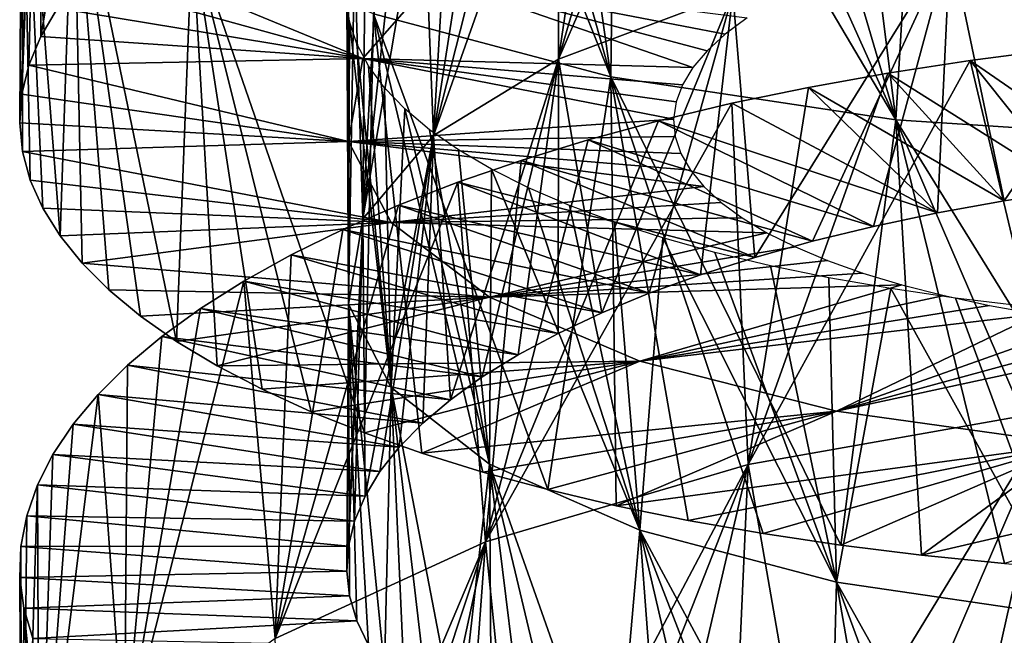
# Model space of a CAD drawing. Header units: millimetres. Extents: x -161 to 161, y -94 to 1149.
# Tile 811 of 1056: x 37.5 to 41.11, y 415.46 to 417.72. Entities that reach past the tile are written whole.
import ezdxf

# ---------------------------------------------------------------- set-up
doc = ezdxf.new("R2010")
doc.units = ezdxf.units.MM
doc.header["$LTSCALE"] = 81.481481
for name, color, linetype in [('68', 7, 'CONTINUOUS'), ('69', 7, 'CONTINUOUS'), ('70', 7, 'CONTINUOUS'), ('81', 7, 'CONTINUOUS')]:
    doc.layers.add(name, color=color, linetype=linetype)

msp = doc.modelspace()

# ---------------------------------------------------------------- linework, layer by layer
at = {"layer": '68', "color": 7, "linetype": 'CONTINUOUS', "true_color": 0xaaaaaa}
for points in [[(37.7176, 417.8683, -8.4067), (37.8136, 417.9702, -8.7342), (38.7593, 417.5797, -7.5451), (37.7176, 417.8683, -8.4067)], [(38.7593, 417.5797, -7.5451), (37.8136, 417.9702, -8.7342), (39.0191, 417.8765, -8.5855), (38.7593, 417.5797, -7.5451)], [(38.7593, 417.5797, -7.5451), (39.0191, 417.8765, -8.5855), (39.9706, 417.5467, -7.5333), (38.7593, 417.5797, -7.5451)], [(39.9706, 417.5467, -7.5333), (39.0191, 417.8765, -8.5855), (40.0229, 417.6087, -7.7833), (39.9706, 417.5467, -7.5333)], [(40.0229, 417.6087, -7.7833), (39.0191, 417.8765, -8.5855), (40.0893, 417.6695, -8.0303), (40.0229, 417.6087, -7.7833)], [(40.0893, 417.6695, -8.0303), (39.0191, 417.8765, -8.5855), (40.1697, 417.7289, -8.2734), (40.0893, 417.6695, -8.0303)], [(37.6388, 417.765, -8.0749), (37.7176, 417.8683, -8.4067), (38.7593, 417.5797, -7.5451), (37.6388, 417.765, -8.0749)], [(37.5775, 417.6605, -7.7397), (37.6388, 417.765, -8.0749), (38.7593, 417.5797, -7.5451), (37.5775, 417.6605, -7.7397)], [(37.5338, 417.5553, -7.4017), (37.5775, 417.6605, -7.7397), (38.7593, 417.5797, -7.5451), (37.5338, 417.5553, -7.4017)], [(38.7066, 417.2749, -6.4761), (37.5338, 417.5553, -7.4017), (38.7593, 417.5797, -7.5451), (38.7066, 417.2749, -6.4761)], [(38.7066, 417.2749, -6.4761), (38.7593, 417.5797, -7.5451), (39.9001, 417.3575, -6.7704), (38.7066, 417.2749, -6.4761)], [(39.9001, 417.3575, -6.7704), (38.7593, 417.5797, -7.5451), (39.909, 417.4208, -7.0261), (39.9001, 417.3575, -6.7704)], [(39.909, 417.4208, -7.0261), (38.7593, 417.5797, -7.5451), (39.9326, 417.484, -7.2806), (39.909, 417.4208, -7.0261)], [(39.9326, 417.484, -7.2806), (38.7593, 417.5797, -7.5451), (39.9706, 417.5467, -7.5333), (39.9326, 417.484, -7.2806)], [(37.5079, 417.4496, -7.0619), (37.5338, 417.5553, -7.4017), (38.7066, 417.2749, -6.4761), (37.5079, 417.4496, -7.0619)], [(37.5, 417.3439, -6.7212), (37.5079, 417.4496, -7.0619), (38.7066, 417.2749, -6.4761), (37.5, 417.3439, -6.7212)], [(37.5103, 417.2387, -6.3805), (37.5, 417.3439, -6.7212), (38.7066, 417.2749, -6.4761), (37.5103, 417.2387, -6.3805)], [(39.906, 417.2944, -6.5145), (38.7066, 417.2749, -6.4761), (39.9001, 417.3575, -6.7704), (39.906, 417.2944, -6.5145)], [(39.9265, 417.232, -6.2595), (38.7066, 417.2749, -6.4761), (39.906, 417.2944, -6.5145), (39.9265, 417.232, -6.2595)], [(38.8638, 416.978, -5.4147), (37.5103, 417.2387, -6.3805), (38.7066, 417.2749, -6.4761), (38.8638, 416.978, -5.4147)], [(38.8638, 416.978, -5.4147), (38.7066, 417.2749, -6.4761), (40.0108, 417.1104, -5.7552), (38.8638, 416.978, -5.4147)], [(40.0108, 417.1104, -5.7552), (38.7066, 417.2749, -6.4761), (39.9615, 417.1705, -6.0062), (40.0108, 417.1104, -5.7552)], [(39.9615, 417.1705, -6.0062), (38.7066, 417.2749, -6.4761), (39.9265, 417.232, -6.2595), (39.9615, 417.1705, -6.0062)], [(37.5386, 417.1342, -6.0408), (37.5103, 417.2387, -6.3805), (38.8638, 416.978, -5.4147), (37.5386, 417.1342, -6.0408)], [(37.5846, 417.0308, -5.7028), (37.5386, 417.1342, -6.0408), (38.8638, 416.978, -5.4147), (37.5846, 417.0308, -5.7028)], [(40.0742, 417.0518, -5.5072), (38.8638, 416.978, -5.4147), (40.0108, 417.1104, -5.7552), (40.0742, 417.0518, -5.5072)], [(40.1514, 416.995, -5.2629), (38.8638, 416.978, -5.4147), (40.0742, 417.0518, -5.5072), (40.1514, 416.995, -5.2629)], [(37.6482, 416.9289, -5.3673), (37.5846, 417.0308, -5.7028), (38.8638, 416.978, -5.4147), (37.6482, 416.9289, -5.3673)], [(37.7292, 416.8287, -5.0348), (37.6482, 416.9289, -5.3673), (38.8638, 416.978, -5.4147), (37.7292, 416.8287, -5.0348)], [(39.2242, 416.7046, -4.3973), (37.7292, 416.8287, -5.0348), (38.8638, 416.978, -5.4147), (39.2242, 416.7046, -4.3973)], [(40.2425, 416.9404, -5.0228), (38.8638, 416.978, -5.4147), (40.1514, 416.995, -5.2629), (40.2425, 416.9404, -5.0228)], [(39.2242, 416.7046, -4.3973), (38.8638, 416.978, -5.4147), (40.2425, 416.9404, -5.0228), (39.2242, 416.7046, -4.3973)], [(40.3469, 416.8884, -4.788), (39.2242, 416.7046, -4.3973), (40.2425, 416.9404, -5.0228), (40.3469, 416.8884, -4.788)], [(40.4645, 416.8391, -4.559), (39.2242, 416.7046, -4.3973), (40.3469, 416.8884, -4.788), (40.4645, 416.8391, -4.559)], [(37.8276, 416.7306, -4.7062), (37.7292, 416.8287, -5.0348), (39.2242, 416.7046, -4.3973), (37.8276, 416.7306, -4.7062)], [(40.5949, 416.7928, -4.336), (39.2242, 416.7046, -4.3973), (40.4645, 416.8391, -4.559), (40.5949, 416.7928, -4.336)], [(40.7378, 416.7496, -4.1196), (39.2242, 416.7046, -4.3973), (40.5949, 416.7928, -4.336), (40.7378, 416.7496, -4.1196)], [(39.7758, 416.4696, -3.4587), (39.2242, 416.7046, -4.3973), (40.7378, 416.7496, -4.1196), (39.7758, 416.4696, -3.4587)], [(40.8929, 416.7099, -3.9103), (39.7758, 416.4696, -3.4587), (40.7378, 416.7496, -4.1196), (40.8929, 416.7099, -3.9103)], [(37.9431, 416.6349, -4.3823), (37.8276, 416.7306, -4.7062), (39.2242, 416.7046, -4.3973), (37.9431, 416.6349, -4.3823)], [(38.0756, 416.5421, -4.0641), (37.9431, 416.6349, -4.3823), (39.2242, 416.7046, -4.3973), (38.0756, 416.5421, -4.0641)], [(38.2247, 416.4525, -3.7525), (38.0756, 416.5421, -4.0641), (39.2242, 416.7046, -4.3973), (38.2247, 416.4525, -3.7525)], [(39.7758, 416.4696, -3.4587), (38.2247, 416.4525, -3.7525), (39.2242, 416.7046, -4.3973), (39.7758, 416.4696, -3.4587)], [(41.0596, 416.6739, -3.709), (39.7758, 416.4696, -3.4587), (40.8929, 416.7099, -3.9103), (41.0596, 416.6739, -3.709)], [(41.2374, 416.6421, -3.5166), (39.7758, 416.4696, -3.4587), (41.0596, 416.6739, -3.709), (41.2374, 416.6421, -3.5166)], [(40.4975, 416.2858, -2.6304), (39.7758, 416.4696, -3.4587), (41.2374, 416.6421, -3.5166), (40.4975, 416.2858, -2.6304)], [(41.4255, 416.6145, -3.3338), (40.4975, 416.2858, -2.6304), (41.2374, 416.6421, -3.5166), (41.4255, 416.6145, -3.3338)], [(41.6232, 416.5915, -3.1613), (40.4975, 416.2858, -2.6304), (41.4255, 416.6145, -3.3338), (41.6232, 416.5915, -3.1613)], [(41.8298, 416.5732, -2.9994), (40.4975, 416.2858, -2.6304), (41.6232, 416.5915, -3.1613), (41.8298, 416.5732, -2.9994)], [(41.3645, 416.1648, -1.941), (40.4975, 416.2858, -2.6304), (41.8298, 416.5732, -2.9994), (41.3645, 416.1648, -1.941)], [(38.3897, 416.3664, -3.4482), (38.2247, 416.4525, -3.7525), (39.7758, 416.4696, -3.4587), (38.3897, 416.3664, -3.4482)], [(38.5703, 416.2841, -3.152), (38.3897, 416.3664, -3.4482), (39.7758, 416.4696, -3.4587), (38.5703, 416.2841, -3.152)], [(38.7659, 416.2059, -2.8645), (38.5703, 416.2841, -3.152), (39.7758, 416.4696, -3.4587), (38.7659, 416.2059, -2.8645)], [(38.976, 416.1319, -2.5863), (38.7659, 416.2059, -2.8645), (39.7758, 416.4696, -3.4587), (38.976, 416.1319, -2.5863)], [(40.4975, 416.2858, -2.6304), (38.976, 416.1319, -2.5863), (39.7758, 416.4696, -3.4587), (40.4975, 416.2858, -2.6304)], [(39.2003, 416.0626, -2.3179), (38.976, 416.1319, -2.5863), (40.4975, 416.2858, -2.6304), (39.2003, 416.0626, -2.3179)], [(39.4383, 415.9981, -2.0601), (39.2003, 416.0626, -2.3179), (40.4975, 416.2858, -2.6304), (39.4383, 415.9981, -2.0601)], [(39.6894, 415.9388, -1.8136), (39.4383, 415.9981, -2.0601), (40.4975, 416.2858, -2.6304), (39.6894, 415.9388, -1.8136)], [(41.3645, 416.1648, -1.941), (39.6894, 415.9388, -1.8136), (40.4975, 416.2858, -2.6304), (41.3645, 416.1648, -1.941)], [(39.9529, 415.8849, -1.5791), (39.6894, 415.9388, -1.8136), (41.3645, 416.1648, -1.941), (39.9529, 415.8849, -1.5791)], [(40.228, 415.8366, -1.3572), (39.9529, 415.8849, -1.5791), (41.3645, 416.1648, -1.941), (40.228, 415.8366, -1.3572)], [(40.5137, 415.7941, -1.1484), (40.228, 415.8366, -1.3572), (41.3645, 416.1648, -1.941), (40.5137, 415.7941, -1.1484)], [(40.8093, 415.7576, -0.953), (40.5137, 415.7941, -1.1484), (41.3645, 416.1648, -1.941), (40.8093, 415.7576, -0.953)], [(42.3443, 416.115, -1.4127), (40.8093, 415.7576, -0.953), (41.3645, 416.1648, -1.941), (42.3443, 416.115, -1.4127)], [(41.1143, 415.7272, -0.7715), (40.8093, 415.7576, -0.953), (42.3443, 416.115, -1.4127), (41.1143, 415.7272, -0.7715)]]:
    msp.add_3dface(points, dxfattribs=at)
at = {"layer": '69', "color": 7, "linetype": 'CONTINUOUS', "true_color": 0xaaaaaa}
for points in [[(40.9881, 417.5732, -13.3024), (41.6308, 417.1297, -12.3899), (41.2987, 417.6131, -13.4718), (40.9881, 417.5732, -13.3024)], [(40.6866, 417.5268, -13.1192), (41.3673, 417.0966, -12.2289), (40.9881, 417.5732, -13.3024), (40.6866, 417.5268, -13.1192)], [(41.3673, 417.0966, -12.2289), (41.6308, 417.1297, -12.3899), (40.9881, 417.5732, -13.3024), (41.3673, 417.0966, -12.2289)], [(40.395, 417.4742, -12.9226), (41.1129, 417.0579, -12.0557), (40.6866, 417.5268, -13.1192), (40.395, 417.4742, -12.9226)], [(41.1129, 417.0579, -12.0557), (41.3673, 417.0966, -12.2289), (40.6866, 417.5268, -13.1192), (41.1129, 417.0579, -12.0557)], [(40.1139, 417.4157, -12.713), (40.8681, 417.0136, -11.8708), (40.395, 417.4742, -12.9226), (40.1139, 417.4157, -12.713)], [(40.8681, 417.0136, -11.8708), (41.1129, 417.0579, -12.0557), (40.395, 417.4742, -12.9226), (40.8681, 417.0136, -11.8708)], [(39.844, 417.3514, -12.4908), (40.8681, 417.0136, -11.8708), (40.1139, 417.4157, -12.713), (39.844, 417.3514, -12.4908)], [(39.586, 417.2815, -12.2564), (40.6337, 416.9642, -11.6744), (39.844, 417.3514, -12.4908), (39.586, 417.2815, -12.2564)], [(40.6337, 416.9642, -11.6744), (40.8681, 417.0136, -11.8708), (39.844, 417.3514, -12.4908), (40.6337, 416.9642, -11.6744)], [(39.3405, 417.2063, -12.0103), (40.4102, 416.9097, -11.467), (39.586, 417.2815, -12.2564), (39.3405, 417.2063, -12.0103)], [(40.4102, 416.9097, -11.467), (40.6337, 416.9642, -11.6744), (39.586, 417.2815, -12.2564), (40.4102, 416.9097, -11.467)], [(39.1083, 417.1262, -11.7531), (40.1982, 416.8504, -11.2489), (39.3405, 417.2063, -12.0103), (39.1083, 417.1262, -11.7531)], [(40.1982, 416.8504, -11.2489), (40.4102, 416.9097, -11.467), (39.3405, 417.2063, -12.0103), (40.1982, 416.8504, -11.2489)], [(38.8899, 417.0414, -11.4855), (39.9981, 416.7866, -11.0207), (39.1083, 417.1262, -11.7531), (38.8899, 417.0414, -11.4855)], [(39.9981, 416.7866, -11.0207), (40.1982, 416.8504, -11.2489), (39.1083, 417.1262, -11.7531), (39.9981, 416.7866, -11.0207)], [(38.6857, 416.9524, -11.2083), (39.8107, 416.7186, -10.783), (38.8899, 417.0414, -11.4855), (38.6857, 416.9524, -11.2083)], [(39.8107, 416.7186, -10.783), (39.9981, 416.7866, -11.0207), (38.8899, 417.0414, -11.4855), (39.8107, 416.7186, -10.783)], [(38.4963, 416.8594, -10.9221), (39.6364, 416.6468, -10.5366), (38.6857, 416.9524, -11.2083), (38.4963, 416.8594, -10.9221)], [(39.6364, 416.6468, -10.5366), (39.8107, 416.7186, -10.783), (38.6857, 416.9524, -11.2083), (39.6364, 416.6468, -10.5366)], [(38.3222, 416.7629, -10.6276), (39.4758, 416.5715, -10.2823), (38.4963, 416.8594, -10.9221), (38.3222, 416.7629, -10.6276)], [(39.4758, 416.5715, -10.2823), (39.6364, 416.6468, -10.5366), (38.4963, 416.8594, -10.9221), (39.4758, 416.5715, -10.2823)], [(38.1639, 416.6631, -10.3255), (39.3293, 416.4931, -10.0208), (38.3222, 416.7629, -10.6276), (38.1639, 416.6631, -10.3255)], [(39.3293, 416.4931, -10.0208), (39.4758, 416.5715, -10.2823), (38.3222, 416.7629, -10.6276), (39.3293, 416.4931, -10.0208)], [(38.0218, 416.5604, -10.0164), (39.1975, 416.4118, -9.7528), (38.1639, 416.6631, -10.3255), (38.0218, 416.5604, -10.0164)], [(39.1975, 416.4118, -9.7528), (39.3293, 416.4931, -10.0208), (38.1639, 416.6631, -10.3255), (39.1975, 416.4118, -9.7528)], [(37.8963, 416.455, -9.701), (39.0806, 416.328, -9.4786), (38.0218, 416.5604, -10.0164), (37.8963, 416.455, -9.701)], [(39.0806, 416.328, -9.4786), (39.1975, 416.4118, -9.7528), (38.0218, 416.5604, -10.0164), (39.0806, 416.328, -9.4786)], [(37.7878, 416.3475, -9.3802), (38.979, 416.242, -9.199), (37.8963, 416.455, -9.701), (37.7878, 416.3475, -9.3802)], [(38.979, 416.242, -9.199), (39.0806, 416.328, -9.4786), (37.8963, 416.455, -9.701), (38.979, 416.242, -9.199)], [(37.6963, 416.2381, -9.0546), (38.8928, 416.1541, -8.9145), (37.7878, 416.3475, -9.3802), (37.6963, 416.2381, -9.0546)], [(38.8928, 416.1541, -8.9145), (38.979, 416.242, -9.199), (37.7878, 416.3475, -9.3802), (38.8928, 416.1541, -8.9145)], [(37.622, 416.1272, -8.725), (38.8223, 416.0647, -8.6261), (37.6963, 416.2381, -9.0546), (37.622, 416.1272, -8.725)], [(38.8223, 416.0647, -8.6261), (38.8928, 416.1541, -8.9145), (37.6963, 416.2381, -9.0546), (38.8223, 416.0647, -8.6261)], [(37.5651, 416.0152, -8.3921), (38.7675, 415.9741, -8.3345), (37.622, 416.1272, -8.725), (37.5651, 416.0152, -8.3921)], [(38.7675, 415.9741, -8.3345), (38.8223, 416.0647, -8.6261), (37.622, 416.1272, -8.725), (38.7675, 415.9741, -8.3345)], [(37.5258, 415.9024, -8.0565), (38.7288, 415.8828, -8.0404), (37.5651, 416.0152, -8.3921), (37.5258, 415.9024, -8.0565)], [(38.7288, 415.8828, -8.0404), (38.7675, 415.9741, -8.3345), (37.5651, 416.0152, -8.3921), (38.7288, 415.8828, -8.0404)], [(37.5043, 415.7892, -7.7194), (38.7063, 415.7911, -7.7447), (37.5258, 415.9024, -8.0565), (37.5043, 415.7892, -7.7194)], [(38.7063, 415.7911, -7.7447), (38.7288, 415.8828, -8.0404), (37.5258, 415.9024, -8.0565), (38.7063, 415.7911, -7.7447)], [(37.5009, 415.6761, -7.3815), (38.7001, 415.6993, -7.448), (37.5043, 415.7892, -7.7194), (37.5009, 415.6761, -7.3815)], [(38.7001, 415.6993, -7.448), (38.7063, 415.7911, -7.7447), (37.5043, 415.7892, -7.7194), (38.7001, 415.6993, -7.448)], [(38.7105, 415.6079, -7.1512), (38.7001, 415.6993, -7.448), (37.5009, 415.6761, -7.3815), (38.7105, 415.6079, -7.1512)], [(37.5155, 415.5635, -7.0439), (38.7105, 415.6079, -7.1512), (37.5009, 415.6761, -7.3815), (37.5155, 415.5635, -7.0439)], [(38.7372, 415.5171, -6.8552), (38.7105, 415.6079, -7.1512), (37.5155, 415.5635, -7.0439), (38.7372, 415.5171, -6.8552)], [(37.5479, 415.4518, -6.7074), (38.7372, 415.5171, -6.8552), (37.5155, 415.5635, -7.0439), (37.5479, 415.4518, -6.7074)], [(38.7801, 415.4275, -6.5607), (38.7372, 415.5171, -6.8552), (37.5479, 415.4518, -6.7074), (38.7801, 415.4275, -6.5607)]]:
    msp.add_3dface(points, dxfattribs=at)
at = {"layer": '70', "color": 7, "linetype": 'CONTINUOUS', "true_color": 0xaaaaaa}
for points in [[(37.5775, 417.6605, -7.7397), (37.5716, 419.1008, -7.0788), (37.8851, 419.4627, -8.3294), (37.5775, 417.6605, -7.7397)], [(37.6388, 417.765, -8.0749), (37.5775, 417.6605, -7.7397), (37.8851, 419.4627, -8.3294), (37.6388, 417.765, -8.0749)], [(39.6694, 417.5132, -1.1769), (38.976, 419.2543, -1.3138), (38.7983, 417.744, -2.169), (39.6694, 417.5132, -1.1769)], [(39.2003, 419.1958, -1.0429), (38.976, 419.2543, -1.3138), (39.6694, 417.5132, -1.1769), (39.2003, 419.1958, -1.0429)], [(39.4383, 419.1417, -0.7827), (39.2003, 419.1958, -1.0429), (39.6694, 417.5132, -1.1769), (39.4383, 419.1417, -0.7827)], [(39.6894, 419.0923, -0.5341), (39.4383, 419.1417, -0.7827), (39.6694, 417.5132, -1.1769), (39.6894, 419.0923, -0.5341)], [(37.5079, 417.4496, -7.0619), (37.5, 417.3439, -6.7212), (37.5716, 419.1008, -7.0788), (37.5079, 417.4496, -7.0619)], [(37.5, 417.3439, -6.7212), (37.508, 418.7299, -5.7936), (37.5716, 419.1008, -7.0788), (37.5, 417.3439, -6.7212)], [(37.5338, 417.5553, -7.4017), (37.5079, 417.4496, -7.0619), (37.5716, 419.1008, -7.0788), (37.5338, 417.5553, -7.4017)], [(37.5775, 417.6605, -7.7397), (37.5338, 417.5553, -7.4017), (37.5716, 419.1008, -7.0788), (37.5775, 417.6605, -7.7397)], [(40.7158, 417.3548, -0.3539), (39.6894, 419.0923, -0.5341), (39.6694, 417.5132, -1.1769), (40.7158, 417.3548, -0.3539)], [(39.9529, 419.0478, -0.2976), (39.6894, 419.0923, -0.5341), (40.7158, 417.3548, -0.3539), (39.9529, 419.0478, -0.2976)], [(40.228, 419.0084, -0.0739), (39.9529, 419.0478, -0.2976), (40.7158, 417.3548, -0.3539), (40.228, 419.0084, -0.0739)], [(40.5137, 418.9743, 0.1364), (40.228, 419.0084, -0.0739), (40.7158, 417.3548, -0.3539), (40.5137, 418.9743, 0.1364)], [(40.8093, 418.9456, 0.3331), (40.5137, 418.9743, 0.1364), (40.7158, 417.3548, -0.3539), (40.8093, 418.9456, 0.3331)], [(41.8983, 417.2784, 0.2731), (40.8093, 418.9456, 0.3331), (40.7158, 417.3548, -0.3539), (41.8983, 417.2784, 0.2731)], [(41.1143, 418.9225, 0.5156), (40.8093, 418.9456, 0.3331), (41.8983, 417.2784, 0.2731), (41.1143, 418.9225, 0.5156)], [(37.5, 417.3439, -6.7212), (37.5103, 417.2387, -6.3805), (37.508, 418.7299, -5.7936), (37.5, 417.3439, -6.7212)], [(37.5103, 417.2387, -6.3805), (37.5386, 417.1342, -6.0408), (37.508, 418.7299, -5.7936), (37.5103, 417.2387, -6.3805)], [(37.5386, 417.1342, -6.0408), (37.5846, 417.0308, -5.7028), (37.508, 418.7299, -5.7936), (37.5386, 417.1342, -6.0408)], [(37.5846, 417.0308, -5.7028), (37.6482, 416.9289, -5.3673), (37.508, 418.7299, -5.7936), (37.5846, 417.0308, -5.7028)], [(37.6482, 416.9289, -5.3673), (37.6977, 418.3682, -4.5177), (37.508, 418.7299, -5.7936), (37.6482, 416.9289, -5.3673)], [(37.6482, 416.9289, -5.3673), (37.7292, 416.8287, -5.0348), (37.6977, 418.3682, -4.5177), (37.6482, 416.9289, -5.3673)], [(37.7292, 416.8287, -5.0348), (37.8276, 416.7306, -4.7062), (37.6977, 418.3682, -4.5177), (37.7292, 416.8287, -5.0348)], [(37.8276, 416.7306, -4.7062), (37.9431, 416.6349, -4.3823), (37.6977, 418.3682, -4.5177), (37.8276, 416.7306, -4.7062)], [(37.9431, 416.6349, -4.3823), (38.0756, 416.5421, -4.0641), (37.6977, 418.3682, -4.5177), (37.9431, 416.6349, -4.3823)], [(38.0756, 416.5421, -4.0641), (38.1326, 418.034, -3.2954), (37.6977, 418.3682, -4.5177), (38.0756, 416.5421, -4.0641)], [(38.0756, 416.5421, -4.0641), (38.2247, 416.4525, -3.7525), (38.1326, 418.034, -3.2954), (38.0756, 416.5421, -4.0641)], [(38.2247, 416.4525, -3.7525), (38.3897, 416.3664, -3.4482), (38.1326, 418.034, -3.2954), (38.2247, 416.4525, -3.7525)], [(38.3897, 416.3664, -3.4482), (38.5703, 416.2841, -3.152), (38.1326, 418.034, -3.2954), (38.3897, 416.3664, -3.4482)], [(38.5703, 416.2841, -3.152), (38.7659, 416.2059, -2.8645), (38.1326, 418.034, -3.2954), (38.5703, 416.2841, -3.152)], [(38.7659, 416.2059, -2.8645), (38.7983, 417.744, -2.169), (38.1326, 418.034, -3.2954), (38.7659, 416.2059, -2.8645)], [(38.7659, 416.2059, -2.8645), (38.976, 416.1319, -2.5863), (38.7983, 417.744, -2.169), (38.7659, 416.2059, -2.8645)], [(38.976, 416.1319, -2.5863), (39.2003, 416.0626, -2.3179), (38.7983, 417.744, -2.169), (38.976, 416.1319, -2.5863)], [(39.2003, 416.0626, -2.3179), (39.4383, 415.9981, -2.0601), (38.7983, 417.744, -2.169), (39.2003, 416.0626, -2.3179)], [(39.4383, 415.9981, -2.0601), (39.6694, 417.5132, -1.1769), (38.7983, 417.744, -2.169), (39.4383, 415.9981, -2.0601)], [(40.9881, 417.5732, -13.3024), (41.2987, 417.6131, -13.4718), (41.2926, 416.2883, -14.1197), (40.9881, 417.5732, -13.3024)], [(40.6866, 417.5268, -13.1192), (40.9881, 417.5732, -13.3024), (40.1731, 416.0904, -13.4137), (40.6866, 417.5268, -13.1192)], [(40.1731, 416.0904, -13.4137), (40.9881, 417.5732, -13.3024), (41.2926, 416.2883, -14.1197), (40.1731, 416.0904, -13.4137)], [(39.4383, 415.9981, -2.0601), (39.6894, 415.9388, -1.8136), (39.6694, 417.5132, -1.1769), (39.4383, 415.9981, -2.0601)], [(39.6894, 415.9388, -1.8136), (39.9529, 415.8849, -1.5791), (39.6694, 417.5132, -1.1769), (39.6894, 415.9388, -1.8136)], [(39.9529, 415.8849, -1.5791), (40.228, 415.8366, -1.3572), (39.6694, 417.5132, -1.1769), (39.9529, 415.8849, -1.5791)], [(40.228, 415.8366, -1.3572), (40.5137, 415.7941, -1.1484), (39.6694, 417.5132, -1.1769), (40.228, 415.8366, -1.3572)], [(40.5137, 415.7941, -1.1484), (40.7158, 417.3548, -0.3539), (39.6694, 417.5132, -1.1769), (40.5137, 415.7941, -1.1484)], [(40.395, 417.4742, -12.9226), (40.6866, 417.5268, -13.1192), (40.1731, 416.0904, -13.4137), (40.395, 417.4742, -12.9226)], [(40.1139, 417.4157, -12.713), (40.395, 417.4742, -12.9226), (40.1731, 416.0904, -13.4137), (40.1139, 417.4157, -12.713)], [(39.844, 417.3514, -12.4908), (40.1139, 417.4157, -12.713), (39.2099, 415.8063, -12.5292), (39.844, 417.3514, -12.4908)], [(39.2099, 415.8063, -12.5292), (40.1139, 417.4157, -12.713), (40.1731, 416.0904, -13.4137), (39.2099, 415.8063, -12.5292)], [(39.586, 417.2815, -12.2564), (39.844, 417.3514, -12.4908), (39.2099, 415.8063, -12.5292), (39.586, 417.2815, -12.2564)], [(40.5137, 415.7941, -1.1484), (40.8093, 415.7576, -0.953), (40.7158, 417.3548, -0.3539), (40.5137, 415.7941, -1.1484)], [(40.8093, 415.7576, -0.953), (41.1143, 415.7272, -0.7715), (40.7158, 417.3548, -0.3539), (40.8093, 415.7576, -0.953)], [(41.1143, 415.7272, -0.7715), (41.4278, 415.703, -0.6043), (40.7158, 417.3548, -0.3539), (41.1143, 415.7272, -0.7715)], [(41.4278, 415.703, -0.6043), (41.7493, 415.6853, -0.4519), (40.7158, 417.3548, -0.3539), (41.4278, 415.703, -0.6043)], [(41.7493, 415.6853, -0.4519), (41.8983, 417.2784, 0.2731), (40.7158, 417.3548, -0.3539), (41.7493, 415.6853, -0.4519)], [(39.3405, 417.2063, -12.0103), (39.586, 417.2815, -12.2564), (39.2099, 415.8063, -12.5292), (39.3405, 417.2063, -12.0103)], [(39.1083, 417.1262, -11.7531), (39.3405, 417.2063, -12.0103), (39.2099, 415.8063, -12.5292), (39.1083, 417.1262, -11.7531)], [(38.8899, 417.0414, -11.4855), (39.1083, 417.1262, -11.7531), (38.4381, 415.4517, -11.4946), (38.8899, 417.0414, -11.4855)], [(38.4381, 415.4517, -11.4946), (39.1083, 417.1262, -11.7531), (39.2099, 415.8063, -12.5292), (38.4381, 415.4517, -11.4946)], [(38.6857, 416.9524, -11.2083), (38.8899, 417.0414, -11.4855), (38.4381, 415.4517, -11.4946), (38.6857, 416.9524, -11.2083)], [(38.4963, 416.8594, -10.9221), (38.6857, 416.9524, -11.2083), (38.4381, 415.4517, -11.4946), (38.4963, 416.8594, -10.9221)], [(38.3222, 416.7629, -10.6276), (38.4963, 416.8594, -10.9221), (38.4381, 415.4517, -11.4946), (38.3222, 416.7629, -10.6276)], [(38.1639, 416.6631, -10.3255), (38.3222, 416.7629, -10.6276), (37.8851, 415.0448, -10.3454), (38.1639, 416.6631, -10.3255)], [(37.8851, 415.0448, -10.3454), (38.3222, 416.7629, -10.6276), (38.4381, 415.4517, -11.4946), (37.8851, 415.0448, -10.3454)], [(38.0218, 416.5604, -10.0164), (38.1639, 416.6631, -10.3255), (37.8851, 415.0448, -10.3454), (38.0218, 416.5604, -10.0164)], [(37.8963, 416.455, -9.701), (38.0218, 416.5604, -10.0164), (37.8851, 415.0448, -10.3454), (37.8963, 416.455, -9.701)], [(37.7878, 416.3475, -9.3802), (37.8963, 416.455, -9.701), (37.8851, 415.0448, -10.3454), (37.7878, 416.3475, -9.3802)], [(37.6963, 416.2381, -9.0546), (37.7878, 416.3475, -9.3802), (37.5716, 414.6056, -9.1199), (37.6963, 416.2381, -9.0546)], [(37.5716, 414.6056, -9.1199), (37.7878, 416.3475, -9.3802), (37.8851, 415.0448, -10.3454), (37.5716, 414.6056, -9.1199)], [(40.395, 414.8175, -14.2569), (40.1731, 416.0904, -13.4137), (41.2926, 416.2883, -14.1197), (40.395, 414.8175, -14.2569)], [(40.6866, 414.8779, -14.4513), (40.395, 414.8175, -14.2569), (41.2926, 416.2883, -14.1197), (40.6866, 414.8779, -14.4513)], [(40.9881, 414.9316, -14.6325), (40.6866, 414.8779, -14.4513), (41.2926, 416.2883, -14.1197), (40.9881, 414.9316, -14.6325)], [(41.2987, 414.9782, -14.8002), (40.9881, 414.9316, -14.6325), (41.2926, 416.2883, -14.1197), (41.2987, 414.9782, -14.8002)], [(37.622, 416.1272, -8.725), (37.6963, 416.2381, -9.0546), (37.5716, 414.6056, -9.1199), (37.622, 416.1272, -8.725)], [(37.5651, 416.0152, -8.3921), (37.622, 416.1272, -8.725), (37.5716, 414.6056, -9.1199), (37.5651, 416.0152, -8.3921)], [(39.3405, 414.5133, -13.3561), (39.2099, 415.8063, -12.5292), (40.1731, 416.0904, -13.4137), (39.3405, 414.5133, -13.3561)], [(39.586, 414.5982, -13.599), (39.3405, 414.5133, -13.3561), (40.1731, 416.0904, -13.4137), (39.586, 414.5982, -13.599)], [(39.844, 414.6774, -13.8304), (39.586, 414.5982, -13.599), (40.1731, 416.0904, -13.4137), (39.844, 414.6774, -13.8304)], [(40.1139, 414.7506, -14.0499), (39.844, 414.6774, -13.8304), (40.1731, 416.0904, -13.4137), (40.1139, 414.7506, -14.0499)], [(40.395, 414.8175, -14.2569), (40.1139, 414.7506, -14.0499), (40.1731, 416.0904, -13.4137), (40.395, 414.8175, -14.2569)], [(37.5258, 415.9024, -8.0565), (37.5651, 416.0152, -8.3921), (37.508, 414.1551, -7.8604), (37.5258, 415.9024, -8.0565)], [(37.508, 414.1551, -7.8604), (37.5651, 416.0152, -8.3921), (37.5716, 414.6056, -9.1199), (37.508, 414.1551, -7.8604)], [(37.5043, 415.7892, -7.7194), (37.5258, 415.9024, -8.0565), (37.508, 414.1551, -7.8604), (37.5043, 415.7892, -7.7194)], [(37.5009, 415.6761, -7.3815), (37.5043, 415.7892, -7.7194), (37.508, 414.1551, -7.8604), (37.5009, 415.6761, -7.3815)], [(38.4963, 414.1232, -12.2826), (38.4381, 415.4517, -11.4946), (39.2099, 415.8063, -12.5292), (38.4963, 414.1232, -12.2826)], [(38.6857, 414.2275, -12.5649), (38.4963, 414.1232, -12.2826), (39.2099, 415.8063, -12.5292), (38.6857, 414.2275, -12.5649)], [(38.8899, 414.3275, -12.8383), (38.6857, 414.2275, -12.5649), (39.2099, 415.8063, -12.5292), (38.8899, 414.3275, -12.8383)], [(39.1083, 414.4229, -13.1023), (38.8899, 414.3275, -12.8383), (39.2099, 415.8063, -12.5292), (39.1083, 414.4229, -13.1023)], [(39.3405, 414.5133, -13.3561), (39.1083, 414.4229, -13.1023), (39.2099, 415.8063, -12.5292), (39.3405, 414.5133, -13.3561)], [(37.5155, 415.5635, -7.0439), (37.5009, 415.6761, -7.3815), (37.508, 414.1551, -7.8604), (37.5155, 415.5635, -7.0439)], [(37.6977, 413.7145, -6.6096), (37.5155, 415.5635, -7.0439), (37.508, 414.1551, -7.8604), (37.6977, 413.7145, -6.6096)], [(37.5479, 415.4518, -6.7074), (37.5155, 415.5635, -7.0439), (37.6977, 413.7145, -6.6096), (37.5479, 415.4518, -6.7074)]]:
    msp.add_3dface(points, dxfattribs=at)
at = {"layer": '81', "color": 7, "linetype": 'CONTINUOUS', "true_color": 0xaaaaaa}
for points in [[(39.8107, 418.7219, -9.8693), (39.9981, 418.783, -10.1088), (39.4773, 417.5778, -9.8188), (39.8107, 418.7219, -9.8693)], [(39.4773, 417.5778, -9.8188), (39.9981, 418.783, -10.1088), (40.1168, 417.8184, -10.6963), (39.4773, 417.5778, -9.8188)], [(39.6364, 418.6572, -9.6209), (39.8107, 418.7219, -9.8693), (39.4773, 417.5778, -9.8188), (39.6364, 418.6572, -9.6209)], [(39.4758, 418.5892, -9.3646), (39.6364, 418.6572, -9.6209), (39.4773, 417.5778, -9.8188), (39.4758, 418.5892, -9.3646)], [(39.3293, 418.5183, -9.101), (39.4758, 418.5892, -9.3646), (39.0191, 417.2973, -8.8448), (39.3293, 418.5183, -9.101)], [(39.0191, 417.2973, -8.8448), (39.4758, 418.5892, -9.3646), (39.4773, 417.5778, -9.8188), (39.0191, 417.2973, -8.8448)], [(39.1975, 418.4448, -8.8306), (39.3293, 418.5183, -9.101), (39.0191, 417.2973, -8.8448), (39.1975, 418.4448, -8.8306)], [(39.0806, 418.3689, -8.5542), (39.1975, 418.4448, -8.8306), (39.0191, 417.2973, -8.8448), (39.0806, 418.3689, -8.5542)], [(38.979, 418.291, -8.2722), (39.0806, 418.3689, -8.5542), (39.0191, 417.2973, -8.8448), (38.979, 418.291, -8.2722)], [(38.8928, 418.2113, -7.9853), (38.979, 418.291, -8.2722), (38.7594, 416.9921, -7.8068), (38.8928, 418.2113, -7.9853)], [(38.7594, 416.9921, -7.8068), (38.979, 418.291, -8.2722), (39.0191, 417.2973, -8.8448), (38.7594, 416.9921, -7.8068)], [(38.8223, 418.1302, -7.6944), (38.8928, 418.2113, -7.9853), (38.7594, 416.9921, -7.8068), (38.8223, 418.1302, -7.6944)], [(38.7675, 418.0481, -7.4003), (38.8223, 418.1302, -7.6944), (38.7594, 416.9921, -7.8068), (38.7675, 418.0481, -7.4003)], [(41.1129, 417.0579, -12.0557), (40.9148, 418.0048, -11.4477), (41.8424, 418.1249, -12.0488), (41.1129, 417.0579, -12.0557)], [(41.3673, 417.0966, -12.2289), (41.1129, 417.0579, -12.0557), (41.8424, 418.1249, -12.0488), (41.3673, 417.0966, -12.2289)], [(38.7288, 417.9653, -7.1038), (38.7675, 418.0481, -7.4003), (38.7594, 416.9921, -7.8068), (38.7288, 417.9653, -7.1038)], [(40.1982, 416.8504, -11.2489), (40.1168, 417.8184, -10.6963), (40.9148, 418.0048, -11.4477), (40.1982, 416.8504, -11.2489)], [(40.4102, 416.9097, -11.467), (40.1982, 416.8504, -11.2489), (40.9148, 418.0048, -11.4477), (40.4102, 416.9097, -11.467)], [(40.6337, 416.9642, -11.6744), (40.4102, 416.9097, -11.467), (40.9148, 418.0048, -11.4477), (40.6337, 416.9642, -11.6744)], [(40.8681, 417.0136, -11.8708), (40.6337, 416.9642, -11.6744), (40.9148, 418.0048, -11.4477), (40.8681, 417.0136, -11.8708)], [(41.1129, 417.0579, -12.0557), (40.8681, 417.0136, -11.8708), (40.9148, 418.0048, -11.4477), (41.1129, 417.0579, -12.0557)], [(38.7063, 417.8821, -6.8056), (38.7288, 417.9653, -7.1038), (38.7066, 416.6786, -6.7403), (38.7063, 417.8821, -6.8056)], [(38.7066, 416.6786, -6.7403), (38.7288, 417.9653, -7.1038), (38.7594, 416.9921, -7.8068), (38.7066, 416.6786, -6.7403)], [(38.7001, 417.7989, -6.5064), (38.7063, 417.8821, -6.8056), (38.7066, 416.6786, -6.7403), (38.7001, 417.7989, -6.5064)], [(38.7105, 417.716, -6.2071), (38.7001, 417.7989, -6.5064), (38.7066, 416.6786, -6.7403), (38.7105, 417.716, -6.2071)], [(39.6364, 416.6468, -10.5366), (39.4773, 417.5778, -9.8188), (40.1168, 417.8184, -10.6963), (39.6364, 416.6468, -10.5366)], [(39.8107, 416.7186, -10.783), (39.6364, 416.6468, -10.5366), (40.1168, 417.8184, -10.6963), (39.8107, 416.7186, -10.783)], [(39.9981, 416.7866, -11.0207), (39.8107, 416.7186, -10.783), (40.1168, 417.8184, -10.6963), (39.9981, 416.7866, -11.0207)], [(40.1982, 416.8504, -11.2489), (39.9981, 416.7866, -11.0207), (40.1168, 417.8184, -10.6963), (40.1982, 416.8504, -11.2489)], [(38.8638, 416.3731, -5.6814), (38.7105, 417.716, -6.2071), (38.7066, 416.6786, -6.7403), (38.8638, 416.3731, -5.6814)], [(38.7372, 417.6338, -5.9085), (38.7105, 417.716, -6.2071), (38.8638, 416.3731, -5.6814), (38.7372, 417.6338, -5.9085)], [(38.7801, 417.5526, -5.6116), (38.7372, 417.6338, -5.9085), (38.8638, 416.3731, -5.6814), (38.7801, 417.5526, -5.6116)], [(38.839, 417.4728, -5.3172), (38.7801, 417.5526, -5.6116), (38.8638, 416.3731, -5.6814), (38.839, 417.4728, -5.3172)], [(39.0806, 416.328, -9.4786), (39.0191, 417.2973, -8.8448), (39.4773, 417.5778, -9.8188), (39.0806, 416.328, -9.4786)], [(39.1975, 416.4118, -9.7528), (39.0806, 416.328, -9.4786), (39.4773, 417.5778, -9.8188), (39.1975, 416.4118, -9.7528)], [(39.3293, 416.4931, -10.0208), (39.1975, 416.4118, -9.7528), (39.4773, 417.5778, -9.8188), (39.3293, 416.4931, -10.0208)], [(39.4758, 416.5715, -10.2823), (39.3293, 416.4931, -10.0208), (39.4773, 417.5778, -9.8188), (39.4758, 416.5715, -10.2823)], [(39.6364, 416.6468, -10.5366), (39.4758, 416.5715, -10.2823), (39.4773, 417.5778, -9.8188), (39.6364, 416.6468, -10.5366)], [(38.9137, 417.3948, -5.0259), (38.839, 417.4728, -5.3172), (38.8638, 416.3731, -5.6814), (38.9137, 417.3948, -5.0259)], [(39.2241, 416.0915, -4.6663), (38.9137, 417.3948, -5.0259), (38.8638, 416.3731, -5.6814), (39.2241, 416.0915, -4.6663)], [(39.0041, 417.3187, -4.7386), (38.9137, 417.3948, -5.0259), (39.2241, 416.0915, -4.6663), (39.0041, 417.3187, -4.7386)], [(38.7675, 415.9741, -8.3345), (38.7594, 416.9921, -7.8068), (39.0191, 417.2973, -8.8448), (38.7675, 415.9741, -8.3345)], [(38.8223, 416.0647, -8.6261), (38.7675, 415.9741, -8.3345), (39.0191, 417.2973, -8.8448), (38.8223, 416.0647, -8.6261)], [(38.8928, 416.1541, -8.9145), (38.8223, 416.0647, -8.6261), (39.0191, 417.2973, -8.8448), (38.8928, 416.1541, -8.9145)], [(38.979, 416.242, -9.199), (38.8928, 416.1541, -8.9145), (39.0191, 417.2973, -8.8448), (38.979, 416.242, -9.199)], [(39.0806, 416.328, -9.4786), (38.979, 416.242, -9.199), (39.0191, 417.2973, -8.8448), (39.0806, 416.328, -9.4786)], [(39.11, 417.245, -4.4559), (39.0041, 417.3187, -4.7386), (39.2241, 416.0915, -4.6663), (39.11, 417.245, -4.4559)], [(39.2313, 417.1739, -4.1786), (39.11, 417.245, -4.4559), (39.2241, 416.0915, -4.6663), (39.2313, 417.1739, -4.1786)], [(39.7757, 415.8488, -3.7296), (39.2313, 417.1739, -4.1786), (39.2241, 416.0915, -4.6663), (39.7757, 415.8488, -3.7296)], [(39.3675, 417.1058, -3.9075), (39.2313, 417.1739, -4.1786), (39.7757, 415.8488, -3.7296), (39.3675, 417.1058, -3.9075)], [(39.5182, 417.041, -3.6434), (39.3675, 417.1058, -3.9075), (39.7757, 415.8488, -3.7296), (39.5182, 417.041, -3.6434)], [(39.6827, 416.9797, -3.3868), (39.5182, 417.041, -3.6434), (39.7757, 415.8488, -3.7296), (39.6827, 416.9797, -3.3868)], [(38.7063, 415.7911, -7.7447), (38.7001, 415.6993, -7.448), (38.7594, 416.9921, -7.8068), (38.7063, 415.7911, -7.7447)], [(38.7001, 415.6993, -7.448), (38.7066, 416.6786, -6.7403), (38.7594, 416.9921, -7.8068), (38.7001, 415.6993, -7.448)], [(38.7288, 415.8828, -8.0404), (38.7063, 415.7911, -7.7447), (38.7594, 416.9921, -7.8068), (38.7288, 415.8828, -8.0404)], [(38.7675, 415.9741, -8.3345), (38.7288, 415.8828, -8.0404), (38.7594, 416.9921, -7.8068), (38.7675, 415.9741, -8.3345)], [(39.8607, 416.9222, -3.1387), (39.6827, 416.9797, -3.3868), (39.7757, 415.8488, -3.7296), (39.8607, 416.9222, -3.1387)], [(40.4975, 415.6583, -2.9028), (39.8607, 416.9222, -3.1387), (39.7757, 415.8488, -3.7296), (40.4975, 415.6583, -2.9028)], [(40.0516, 416.8688, -2.8995), (39.8607, 416.9222, -3.1387), (40.4975, 415.6583, -2.9028), (40.0516, 416.8688, -2.8995)], [(40.2549, 416.8197, -2.67), (40.0516, 416.8688, -2.8995), (40.4975, 415.6583, -2.9028), (40.2549, 416.8197, -2.67)], [(40.4701, 416.7752, -2.4507), (40.2549, 416.8197, -2.67), (40.4975, 415.6583, -2.9028), (40.4701, 416.7752, -2.4507)], [(40.6968, 416.7355, -2.2422), (40.4701, 416.7752, -2.4507), (40.4975, 415.6583, -2.9028), (40.6968, 416.7355, -2.2422)], [(41.3645, 415.5317, -2.2145), (40.6968, 416.7355, -2.2422), (40.4975, 415.6583, -2.9028), (41.3645, 415.5317, -2.2145)], [(40.9343, 416.7008, -2.045), (40.6968, 416.7355, -2.2422), (41.3645, 415.5317, -2.2145), (40.9343, 416.7008, -2.045)], [(38.7001, 415.6993, -7.448), (38.7105, 415.6079, -7.1512), (38.7066, 416.6786, -6.7403), (38.7001, 415.6993, -7.448)], [(38.7105, 415.6079, -7.1512), (38.7372, 415.5171, -6.8552), (38.7066, 416.6786, -6.7403), (38.7105, 415.6079, -7.1512)], [(38.7372, 415.5171, -6.8552), (38.7801, 415.4275, -6.5607), (38.7066, 416.6786, -6.7403), (38.7372, 415.5171, -6.8552)], [(38.7801, 415.4275, -6.5607), (38.839, 415.3392, -6.2687), (38.7066, 416.6786, -6.7403), (38.7801, 415.4275, -6.5607)], [(38.839, 415.3392, -6.2687), (38.8638, 416.3731, -5.6814), (38.7066, 416.6786, -6.7403), (38.839, 415.3392, -6.2687)], [(41.1817, 416.6712, -1.8595), (40.9343, 416.7008, -2.045), (41.3645, 415.5317, -2.2145), (41.1817, 416.6712, -1.8595)], [(38.839, 415.3392, -6.2687), (38.9137, 415.2528, -5.9798), (38.8638, 416.3731, -5.6814), (38.839, 415.3392, -6.2687)], [(38.9137, 415.2528, -5.9798), (39.0041, 415.1685, -5.6947), (38.8638, 416.3731, -5.6814), (38.9137, 415.2528, -5.9798)], [(39.0041, 415.1685, -5.6947), (39.11, 415.0867, -5.4143), (38.8638, 416.3731, -5.6814), (39.0041, 415.1685, -5.6947)], [(39.11, 415.0867, -5.4143), (39.2241, 416.0915, -4.6663), (38.8638, 416.3731, -5.6814), (39.11, 415.0867, -5.4143)], [(39.11, 415.0867, -5.4143), (39.2313, 415.0077, -5.1392), (39.2241, 416.0915, -4.6663), (39.11, 415.0867, -5.4143)], [(39.2313, 415.0077, -5.1392), (39.3675, 414.9319, -4.8702), (39.2241, 416.0915, -4.6663), (39.2313, 415.0077, -5.1392)], [(39.3675, 414.9319, -4.8702), (39.5182, 414.8594, -4.608), (39.2241, 416.0915, -4.6663), (39.3675, 414.9319, -4.8702)], [(39.5182, 414.8594, -4.608), (39.6827, 414.7908, -4.3533), (39.2241, 416.0915, -4.6663), (39.5182, 414.8594, -4.608)], [(39.6827, 414.7908, -4.3533), (39.7757, 415.8488, -3.7296), (39.2241, 416.0915, -4.6663), (39.6827, 414.7908, -4.3533)], [(39.6827, 414.7908, -4.3533), (39.8607, 414.7262, -4.1069), (39.7757, 415.8488, -3.7296), (39.6827, 414.7908, -4.3533)], [(39.8607, 414.7262, -4.1069), (40.0516, 414.6659, -3.8694), (39.7757, 415.8488, -3.7296), (39.8607, 414.7262, -4.1069)], [(40.0516, 414.6659, -3.8694), (40.2549, 414.6103, -3.6413), (39.7757, 415.8488, -3.7296), (40.0516, 414.6659, -3.8694)], [(40.2549, 414.6103, -3.6413), (40.4701, 414.5595, -3.4234), (39.7757, 415.8488, -3.7296), (40.2549, 414.6103, -3.6413)], [(40.4701, 414.5595, -3.4234), (40.4975, 415.6583, -2.9028), (39.7757, 415.8488, -3.7296), (40.4701, 414.5595, -3.4234)], [(40.4701, 414.5595, -3.4234), (40.6968, 414.5138, -3.2162), (40.4975, 415.6583, -2.9028), (40.4701, 414.5595, -3.4234)], [(40.6968, 414.5138, -3.2162), (40.9343, 414.4734, -3.02), (40.4975, 415.6583, -2.9028), (40.6968, 414.5138, -3.2162)], [(40.9343, 414.4734, -3.02), (41.1817, 414.4386, -2.8355), (40.4975, 415.6583, -2.9028), (40.9343, 414.4734, -3.02)], [(41.1817, 414.4386, -2.8355), (41.3645, 415.5317, -2.2145), (40.4975, 415.6583, -2.9028), (41.1817, 414.4386, -2.8355)]]:
    msp.add_3dface(points, dxfattribs=at)

doc.saveas('drawing.dxf')
